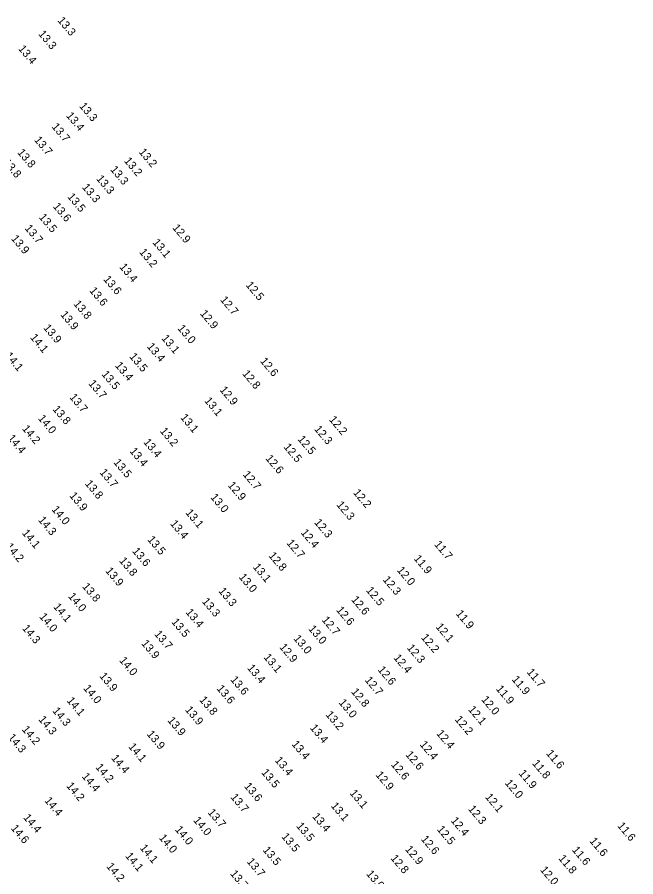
# Model space of a CAD drawing. Extents: x 1023796 to 1112670, y 656573 to 837340.
# Drawn here: x 1067929 to 1068315, y 734789 to 735326 of the extents above; entities that cross this region are included whole.
import ezdxf

# ---------------------------------------------------------------- set-up
doc = ezdxf.new("R2010")
doc.units = 0
doc.layers.add('V-TOPO-SOUN', color=7, linetype='Continuous')

msp = doc.modelspace()

# ---------------------------------------------------------------- texts
at = {"layer": 'V-TOPO-SOUN'}
for s, p in [('13.3 ', (1067953.49, 735323.46)), ('13.3 ', (1067941.49, 735315.01)), ('13.4 ', (1067928.98, 735305.8)), ('13.3 ', (1067967.06, 735269.99)), ('13.4 ', (1067958.85, 735263.98)), ('13.7 ', (1067949.82, 735257.13)), ('13.7 ', (1067938.89, 735248.84)), ('13.8 ', (1067928.39, 735241.01)), ('13.2 ', (1068004.29, 735241.31)), ('13.2 ', (1067995.04, 735235.79)), ('13.8 ', (1067919.46, 735234.75)), ('13.3 ', (1067986.44, 735230.38)), ('13.3 ', (1067977.68, 735224.62)), ('13.3 ', (1067968.79, 735219.31)), ('13.5 ', (1067959.62, 735213.39)), ('13.6 ', (1067950.63, 735207.34)), ('13.5 ', (1067941.83, 735200.59)), ('13.7 ', (1067932.99, 735193.68)), ('12.9 ', (1068025.28, 735193.99)), ('13.9 ', (1067924.51, 735187.21)), ('13.1 ', (1068012.85, 735184.83)), ('13.2 ', (1068004.54, 735178.79)), ('13.4 ', (1067992.13, 735169.51)), ('13.6 ', (1067982.12, 735161.82)), ('12.5 ', (1068071.12, 735158.18)), ('13.6 ', (1067973.4, 735154.71)), ('13.8 ', (1067963.47, 735146.46)), ('12.7 ', (1068055.11, 735149)), ('13.9 ', (1067955.27, 735139.75)), ('12.9 ', (1068042.5, 735140.39)), ('13.9 ', (1067944.66, 735131.48)), ('13.0 ', (1068028.46, 735131.17)), ('14.1 ', (1067936.34, 735125.48)), ('13.1 ', (1068018.42, 735124.95)), ('13.4 ', (1068009.35, 735119.83)), ('14.1 ', (1067920.71, 735114.03)), ('13.5 ', (1067998.36, 735113.55)), ('13.4 ', (1067989.4, 735107.95)), ('12.6 ', (1068080.07, 735110.71)), ('13.5 ', (1067981, 735102.52)), ('12.8 ', (1068068.93, 735102.86)), ('13.7 ', (1067972.78, 735096.72)), ('12.9 ', (1068054.8, 735092.74)), ('13.7 ', (1067960.93, 735088.14)), ('13.1 ', (1068045.22, 735085.94)), ('13.8 ', (1067950.39, 735080.68)), ('14.0 ', (1067941.3, 735074.93)), ('13.1 ', (1068030.23, 735075.48)), ('12.2 ', (1068123.12, 735074.2)), ('14.2 ', (1067931.32, 735068.51)), ('13.2 ', (1068017.48, 735067.02)), ('12.3 ', (1068113.89, 735068.24)), ('14.4 ', (1067922.3, 735062.58)), ('13.4 ', (1068007.15, 735060.1)), ('12.5 ', (1068103.5, 735061.95)), ('13.4 ', (1067998.53, 735054.47)), ('12.5 ', (1068094.76, 735057.07)), ('12.6 ', (1068083.4, 735049.94)), ('13.5 ', (1067988.44, 735047.44)), ('13.7 ', (1067979.77, 735041.2)), ('12.7 ', (1068069.26, 735039.89)), ('13.8 ', (1067970.61, 735034.16)), ('12.9 ', (1068059.87, 735033.19)), ('13.9 ', (1067960.92, 735026.65)), ('12.2 ', (1068138.2, 735028.54)), ('13.0 ', (1068049.01, 735025.66)), ('12.3 ', (1068127.76, 735020.99)), ('14.0 ', (1067949.78, 735018.06)), ('13.1 ', (1068033.43, 735016.01)), ('14.3 ', (1067941.41, 735011.45)), ('12.3 ', (1068113.87, 735009.95)), ('13.4 ', (1068023.86, 735009.19)), ('14.1 ', (1067931.28, 735003.34)), ('13.5 ', (1068009.64, 734999.25)), ('12.4 ', (1068105.47, 735003.56)), ('14.2 ', (1067921.05, 734994.8)), ('12.7 ', (1068096.59, 734997.08)), ('11.7 ', (1068188.87, 734996.24)), ('13.6 ', (1068000.14, 734992.05)), ('12.8 ', (1068085.33, 734989.19)), ('13.8 ', (1067991.99, 734985.99)), ('11.9 ', (1068176.08, 734987.38)), ('13.9 ', (1067983.38, 734979.69)), ('13.1 ', (1068075.56, 734982.11)), ('12.0 ', (1068165.55, 734980.15)), ('13.0 ', (1068066.78, 734975.81)), ('12.3 ', (1068156.7, 734974.19)), ('13.8 ', (1067968.91, 734969.91)), ('13.3 ', (1068054.05, 734967.08)), ('12.5 ', (1068146.25, 734967.55)), ('14.0 ', (1067960.09, 734963.78)), ('12.6 ', (1068137, 734961.73)), ('14.1 ', (1067950.87, 734957.26)), ('13.3 ', (1068043.73, 734960.56)), ('14.0 ', (1067942.07, 734951.11)), ('13.4 ', (1068033.51, 734953.84)), ('12.6 ', (1068127.61, 734955.24)), ('11.9 ', (1068202.34, 734952.99)), ('13.5 ', (1068024.66, 734947.79)), ('12.7 ', (1068118.58, 734949.08)), ('14.3 ', (1067931.39, 734943.85)), ('13.7 ', (1068013.94, 734940.22)), ('13.0 ', (1068110.24, 734943.5)), ('12.1 ', (1068189.77, 734944.75)), ('13.0 ', (1068100.91, 734937.44)), ('12.2 ', (1068180.62, 734938.07)), ('13.9 ', (1068005.84, 734934.34)), ('12.9 ', (1068092.09, 734932.07)), ('12.3 ', (1068171.79, 734931.61)), ('13.1 ', (1068082.27, 734925.73)), ('12.4 ', (1068163.47, 734925.38)), ('14.0 ', (1067992.06, 734923.8)), ('13.4 ', (1068072, 734919.03)), ('13.9 ', (1067979.65, 734913.97)), ('12.6 ', (1068153.55, 734917.93)), ('11.7 ', (1068246.69, 734916.48)), ('13.6 ', (1068061.5, 734911.76)), ('12.7 ', (1068145.48, 734911.47)), ('11.9 ', (1068237.32, 734911.88)), ('14.0 ', (1067969.6, 734906.35)), ('13.6 ', (1068052.9, 734906.18)), ('12.8 ', (1068136.96, 734904.18)), ('11.9 ', (1068227.42, 734905.97)), ('14.1 ', (1067959.26, 734898.65)), ('13.8 ', (1068042.08, 734899.14)), ('13.0 ', (1068129.16, 734897.41)), ('12.0 ', (1068218.26, 734899.31)), ('14.3 ', (1067950.29, 734892.29)), ('13.9 ', (1068033.19, 734892.93)), ('12.1 ', (1068210.07, 734893.12)), ('14.3 ', (1067941.57, 734886.89)), ('13.2 ', (1068120.98, 734889.9)), ('12.2 ', (1068201.72, 734886.9)), ('13.9 ', (1068022.2, 734886.27)), ('13.4 ', (1068111.22, 734881.62)), ('14.2 ', (1067931.2, 734880.67)), ('13.9 ', (1068009.25, 734877.74)), ('12.4 ', (1068190.19, 734878.13)), ('14.3 ', (1067922.43, 734875.67)), ('13.4 ', (1068099.76, 734871.45)), ('12.4 ', (1068179.83, 734871.25)), ('14.1 ', (1067997.75, 734869.88)), ('11.6 ', (1068258.78, 734865.67)), ('14.4 ', (1067987.03, 734862.77)), ('13.4 ', (1068089.26, 734861.41)), ('12.6 ', (1068170.9, 734864.91)), ('14.2 ', (1067977.2, 734857.06)), ('12.6 ', (1068161.82, 734858.7)), ('11.8 ', (1068250.07, 734859.45)), ('14.4 ', (1067968.66, 734851.29)), ('13.5 ', (1068080.82, 734853.75)), ('12.9 ', (1068152.23, 734852.26)), ('11.9 ', (1068241.61, 734853.25)), ('14.2 ', (1067958.98, 734845.43)), ('13.6 ', (1068070.06, 734845.2)), ('12.0 ', (1068233, 734847.15)), ('13.7 ', (1068061.59, 734838.37)), ('13.1 ', (1068136.05, 734840.86)), ('12.1 ', (1068220.66, 734838.43)), ('14.4 ', (1067945.32, 734836.22)), ('13.1 ', (1068124.28, 734832.94)), ('13.7 ', (1068047.32, 734828.81)), ('12.3 ', (1068210.03, 734830.99)), ('14.4 ', (1067932.09, 734825.61)), ('14.0 ', (1068038.3, 734823.9)), ('13.4 ', (1068112.66, 734826.26)), ('12.4 ', (1068199.22, 734823.71)), ('14.6 ', (1067924.32, 734818.97)), ('14.0 ', (1068026.86, 734818.13)), ('13.5 ', (1068102.65, 734820.34)), ('12.5 ', (1068190.55, 734818.26)), ('11.6 ', (1068303.28, 734820.49)), ('14.0 ', (1068016.84, 734812.98)), ('13.5 ', (1068093.4, 734813.73)), ('12.6 ', (1068180.59, 734812.16)), ('14.1 ', (1068004.92, 734806.64)), ('11.6 ', (1068285.9, 734810.96)), ('14.1 ', (1067995.81, 734801.6)), ('13.5 ', (1068081.72, 734805.33)), ('12.9 ', (1068170.64, 734805.8)), ('11.6 ', (1068274.96, 734805.39)), ('13.7 ', (1068071.74, 734798.12)), ('12.8 ', (1068161.59, 734800.23)), ('11.8 ', (1068266.47, 734800.1)), ('14.2 ', (1067984.01, 734795.1)), ('13.7 ', (1068061.34, 734790.54)), ('13.0 ', (1068146.36, 734790.46)), ('12.0 ', (1068255.04, 734792.96))]:
    msp.add_text(s, height=5, rotation=310, dxfattribs=at).set_placement(p)

doc.saveas('drawing.dxf')
